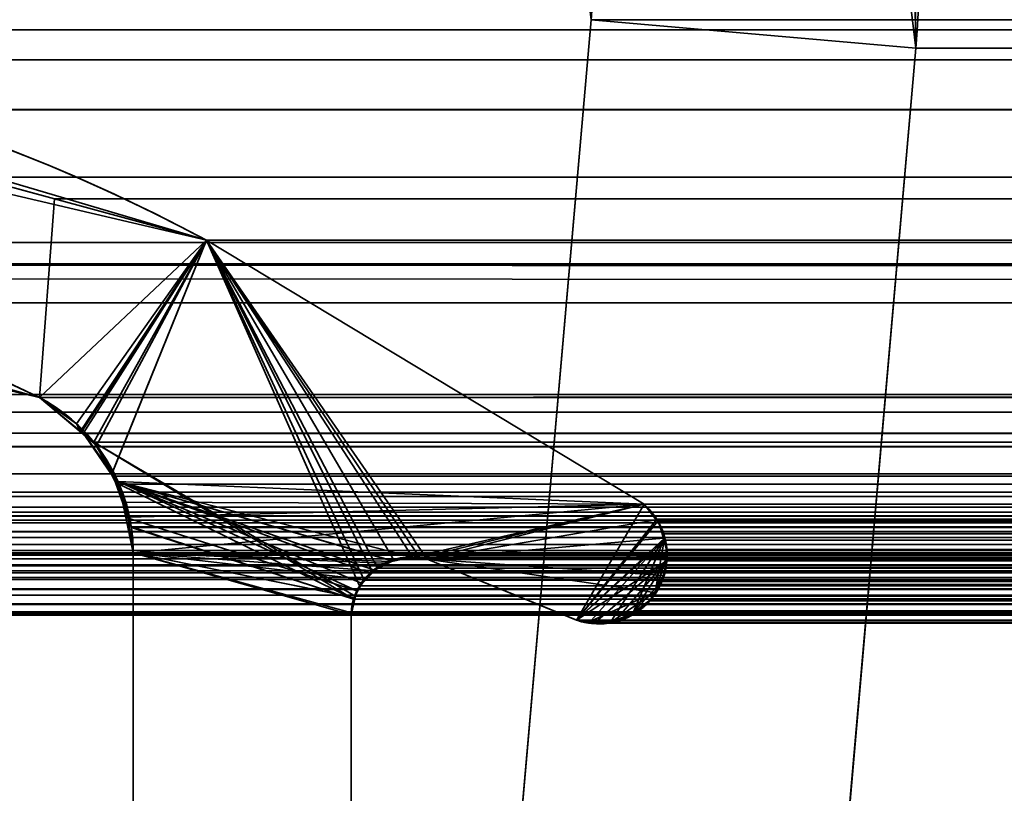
# Model space of a CAD drawing. Header units: millimetres. Extents: x -603 to 3703, y -115 to 193.
# Tile 270 of 656: x 1033.48 to 1038.01, y 10.72 to 14.28. Entities that reach past the tile are written whole.
import ezdxf

# ---------------------------------------------------------------- set-up
doc = ezdxf.new("R2010")
doc.units = ezdxf.units.MM
doc.layers.add('152', color=7, linetype='Continuous', true_color=0xffffff)

# ---------------------------------------------------------------- blocks, each defined once
blk = doc.blocks.new('UG_SURFACE_002')
at = {"layer": '152', "color": 252, "linetype": 'Continuous', "lineweight": 35}
for points in [[(2165, -18, 2212.25), (2165, 174.4, 2212.25), (835, 174.4, 2212.25), (835, -18, 2212.25)], [(985, -18, 2062.2499), (985, 174.4, 2062.2499), (2015.0001, 174.4, 2062.2499), (2015.0001, -18, 2062.2499)]]:
    blk.add_3dface(points, dxfattribs=at)
blk = doc.blocks.new('UG_SURFACE_096')
at = {"layer": '152', "color": 7, "linetype": 'Continuous', "lineweight": 35}
for points in [[(1031.6603, 14.0597, -7.75), (1031.657, 13.8955, 2013.593), (1034.337, 13.2666, 2010.9129)], [(1034.337, 13.2666, 2010.9129), (1034.337, 13.2666, -7.75), (1031.6603, 14.0597, -7.75)], [(1031.6603, 14.0597, -7.75), (1034.337, 13.2666, -7.75), (1033.5678, 12.5427, -7.75), (1032.0545, 12.9202, -7.75)], [(1032.0758, 12.9535, 2013.1743), (1033.5678, 12.5427, 2011.6823), (1034.337, 13.2666, 2010.9129), (1031.657, 13.8955, 2013.593)], [(1033.7393, 12.4215, -7.75), (1033.5678, 12.5427, -7.75), (1034.337, 13.2666, -7.75)], [(1034.337, 13.2666, 2010.9129), (1033.5678, 12.5427, 2011.6823), (1033.7597, 12.3814, 2011.4903)], [(1033.7604, 12.3921, -7.75), (1033.7393, 12.4215, -7.75), (1034.337, 13.2666, -7.75)], [(1033.7597, 12.3814, 2011.4903), (1033.8309, 12.3216, 2011.4191), (1034.337, 13.2666, 2010.9129)], [(1034.337, 13.2666, -7.75), (1033.9023, 12.1942, -7.75), (1033.7604, 12.3921, -7.75)], [(1034.337, 13.2666, 2010.9129), (1033.8309, 12.3216, 2011.4191), (1033.8992, 12.1889, 2011.3509)], [(1033.8992, 12.1889, 2011.3509), (1033.9653, 12.0607, 2011.2846), (1036.35, 12.0514, 2008.8999), (1034.337, 13.2666, 2010.9129)], [(1034.337, 13.2666, -7.75), (1036.35, 12.0514, -7.75), (1033.9299, 12.1557, -7.75), (1033.9023, 12.1942, -7.75)], [(1034.337, 13.2666, 2010.9129), (1036.35, 12.0514, 2008.8999), (1036.35, 12.0514, -7.75), (1034.337, 13.2666, -7.75)], [(1033.5678, 12.5427, 2011.6823), (1032.0758, 12.9535, 2013.1743), (1032.0545, 12.9202, -7.75)], [(1032.0545, 12.9202, -7.75), (1033.5678, 12.5427, -7.75), (1033.5678, 12.5427, 2011.6823)], [(1033.5678, 12.5427, -7.75), (1033.7393, 12.4215, -7.75), (1033.7597, 12.3814, 2011.4903)], [(1033.7597, 12.3814, 2011.4903), (1033.5678, 12.5427, 2011.6823), (1033.5678, 12.5427, -7.75)], [(1033.7393, 12.4215, -7.75), (1033.7604, 12.3921, -7.75), (1033.7597, 12.3814, 2011.4903)], [(1033.8309, 12.3216, 2011.4191), (1033.7597, 12.3814, 2011.4903), (1033.7604, 12.3921, -7.75)], [(1033.7604, 12.3921, -7.75), (1033.9023, 12.1942, -7.75), (1033.8992, 12.1889, 2011.3509)], [(1033.8992, 12.1889, 2011.3509), (1033.8309, 12.3216, 2011.4191), (1033.7604, 12.3921, -7.75)], [(1033.9653, 12.0607, 2011.2846), (1033.8992, 12.1889, 2011.3509), (1033.9023, 12.1942, -7.75)], [(1033.9023, 12.1942, -7.75), (1033.9299, 12.1557, -7.75), (1033.9756, 11.9915, 2011.2743)], [(1033.9756, 11.9915, 2011.2743), (1033.9653, 12.0607, 2011.2846), (1033.9023, 12.1942, -7.75)], [(1033.9653, 11.9898, -7.75), (1033.9299, 12.1557, -7.75), (1035.0285, 11.6524, -7.75)], [(1033.9299, 12.1557, -7.75), (1035.0879, 11.7338, -7.75), (1035.0528, 11.6857, -7.75)], [(1033.9299, 12.1557, -7.75), (1035.1832, 11.7922, -7.75), (1035.1096, 11.7471, -7.75)], [(1033.9299, 12.1557, -7.75), (1035.2839, 11.8082, -7.75), (1035.1878, 11.793, -7.75)], [(1035.1096, 11.7471, -7.75), (1035.0879, 11.7338, -7.75), (1033.9299, 12.1557, -7.75)], [(1035.3179, 11.8051, -7.75), (1035.2839, 11.8082, -7.75), (1033.9299, 12.1557, -7.75), (1036.35, 12.0514, -7.75)], [(1035.1878, 11.793, -7.75), (1035.1832, 11.7922, -7.75), (1033.9299, 12.1557, -7.75)], [(1035.0528, 11.6857, -7.75), (1035.0285, 11.6524, -7.75), (1033.9299, 12.1557, -7.75)], [(1033.9299, 12.1557, -7.75), (1033.9653, 11.9898, -7.75), (1033.9756, 11.9915, 2011.2743)], [(1036.35, 12.0514, 2008.8999), (1033.9653, 12.0607, 2011.2846), (1033.9756, 11.9915, 2011.2743)], [(1033.9756, 11.9915, 2011.2743), (1034, 11.8277, 2011.25), (1036.35, 12.0514, 2008.8999)], [(1035.1884, 11.7875, 2010.0615), (1035.2839, 11.8082, 2009.9661), (1036.35, 12.0514, 2008.8999), (1034, 11.8277, 2011.25)], [(1036.35, 12.0514, 2008.8999), (1035.2839, 11.8082, 2009.9661), (1035.3179, 11.8051, 2009.932)], [(1036.35, 12.0514, -7.75), (1035.3515, 11.798, -7.75), (1035.3179, 11.8051, -7.75)], [(1035.3179, 11.8051, 2009.932), (1035.3515, 11.798, 2009.8984), (1036.35, 12.0514, 2008.8999)], [(1035.3515, 11.798, -7.75), (1036.35, 12.0514, -7.75), (1036.4059, 11.9797, -7.75)], [(1036.4075, 11.9798, 2008.8425), (1036.35, 12.0514, 2008.8999), (1035.3515, 11.798, 2009.8984), (1036.0399, 11.5173, 2009.2101)], [(1036.35, 12.0514, -7.75), (1036.35, 12.0514, 2008.8999), (1036.4075, 11.9798, 2008.8425)], [(1036.4075, 11.9798, 2008.8425), (1036.4059, 11.9797, -7.75), (1036.35, 12.0514, -7.75)], [(1034, 11.8277, 2011.25), (1033.9756, 11.9915, 2011.2743), (1033.9653, 11.9898, -7.75)], [(1035.0285, 11.6524, -7.75), (1035.0208, 11.6205, -7.75), (1034, 11.8277, -7.75), (1033.9653, 11.9898, -7.75)], [(1033.9653, 11.9898, -7.75), (1034, 11.8277, -7.75), (1034, 11.8277, 2011.25)], [(1036.4059, 11.9797, -7.75), (1036.4217, 11.9593, -7.75), (1036.4392, 11.8953, -7.75), (1035.3515, 11.798, -7.75)], [(1036.0399, 11.5173, 2009.2101), (1036.4438, 11.8957, 2008.8062), (1036.4174, 11.9675, 2008.8327), (1036.4075, 11.9798, 2008.8425)], [(1036.4059, 11.9797, -7.75), (1036.4075, 11.9798, 2008.8425), (1036.4174, 11.9675, 2008.8327)], [(1036.4174, 11.9675, 2008.8327), (1036.4217, 11.9593, -7.75), (1036.4059, 11.9797, -7.75)], [(1036.4174, 11.9675, 2008.8327), (1036.4392, 11.8953, -7.75), (1036.4217, 11.9593, -7.75)], [(1036.4174, 11.9675, 2008.8327), (1036.4438, 11.8957, 2008.8062), (1036.4392, 11.8953, -7.75)], [(1035.3515, 11.798, -7.75), (1036.4392, 11.8953, -7.75), (1036.4556, 11.835, -7.75), (1036.4528, 11.8107, -7.75)], [(1036.4438, 11.8957, 2008.8062), (1036.0399, 11.5173, 2009.2101), (1036.0966, 11.5037, 2009.1534)], [(1036.0966, 11.5037, 2009.1534), (1036.0969, 11.5036, 2009.1531), (1036.202, 11.5184, 2009.048), (1036.4438, 11.8957, 2008.8062)], [(1036.202, 11.5184, 2009.048), (1036.2704, 11.528, 2008.9796), (1036.2986, 11.5489, 2008.9514), (1036.4438, 11.8957, 2008.8062)], [(1036.4438, 11.8957, 2008.8062), (1036.2986, 11.5489, 2008.9514), (1036.3773, 11.6068, 2008.8727), (1036.4008, 11.6452, 2008.8491)], [(1036.454, 11.81, 2008.796), (1036.4498, 11.8796, 2008.8003), (1036.4438, 11.8957, 2008.8062), (1036.4008, 11.6452, 2008.8491)], [(1036.4556, 11.835, -7.75), (1036.4392, 11.8953, -7.75), (1036.4438, 11.8957, 2008.8062)], [(1036.4556, 11.835, -7.75), (1036.4438, 11.8957, 2008.8062), (1036.4498, 11.8796, 2008.8003)], [(1036.4498, 11.8796, 2008.8003), (1036.4528, 11.8107, -7.75), (1036.4556, 11.835, -7.75)], [(1036.4498, 11.8796, 2008.8003), (1036.454, 11.81, 2008.796), (1036.4528, 11.8107, -7.75)], [(1034, 5.7035, -7.75), (1034, 11.8277, -7.75), (1035.0021, 11.5427, -7.75), (1035.0021, 7.7467, -7.75)], [(1035.0208, 11.6205, -7.75), (1035.0021, 11.5427, -7.75), (1034, 11.8277, -7.75)], [(1034, 11.8277, 2011.25), (1035.0021, 11.5427, 2010.2479), (1035.0161, 11.6216, 2010.2339)], [(1035.0021, 7.7467, 2010.2479), (1035.0021, 11.5427, 2010.2479), (1034, 11.8277, 2011.25), (1034, 5.7035, 2011.25)], [(1035.0161, 11.6216, 2010.2339), (1035.0162, 11.6222, 2010.2339), (1034, 11.8277, 2011.25)], [(1034, 11.8277, 2011.25), (1035.1547, 11.7801, 2010.0954), (1035.1884, 11.7875, 2010.0615)], [(1034, 11.8277, 2011.25), (1035.0614, 11.705, 2010.1886), (1035.1101, 11.7442, 2010.1399)], [(1035.1101, 11.7442, 2010.1399), (1035.1547, 11.7801, 2010.0954), (1034, 11.8277, 2011.25)], [(1034, 11.8277, 2011.25), (1035.0162, 11.6222, 2010.2339), (1035.0511, 11.6862, 2010.1988), (1035.0614, 11.705, 2010.1886)], [(1034, 11.8277, -7.75), (1034, 5.7035, -7.75), (1034, 5.7035, 2011.25), (1034, 11.8277, 2011.25)], [(1035.1096, 11.7471, -7.75), (1035.1832, 11.7922, -7.75), (1035.1884, 11.7875, 2010.0615)], [(1035.1884, 11.7875, 2010.0615), (1035.1547, 11.7801, 2010.0954), (1035.1096, 11.7471, -7.75)], [(1035.1547, 11.7801, 2010.0954), (1035.1101, 11.7442, 2010.1399), (1035.1096, 11.7471, -7.75)], [(1035.1832, 11.7922, -7.75), (1035.1878, 11.793, -7.75), (1035.1884, 11.7875, 2010.0615)], [(1035.1878, 11.793, -7.75), (1035.2839, 11.8082, -7.75), (1035.2839, 11.8082, 2009.9661)], [(1035.2839, 11.8082, 2009.9661), (1035.1884, 11.7875, 2010.0615), (1035.1878, 11.793, -7.75)], [(1035.2839, 11.8082, -7.75), (1035.3179, 11.8051, -7.75), (1035.3515, 11.798, 2009.8984)], [(1035.3515, 11.798, 2009.8984), (1035.3179, 11.8051, 2009.932), (1035.2839, 11.8082, -7.75)], [(1035.3179, 11.8051, 2009.932), (1035.2839, 11.8082, 2009.9661), (1035.2839, 11.8082, -7.75)], [(1035.3179, 11.8051, -7.75), (1035.3515, 11.798, -7.75), (1035.3515, 11.798, 2009.8984)], [(1035.3515, 11.798, -7.75), (1036.4528, 11.8107, -7.75), (1036.4419, 11.723, -7.75)], [(1036.0399, 11.5173, 2009.2101), (1035.3515, 11.798, 2009.8984), (1035.3515, 11.798, -7.75), (1036.0399, 11.5173, -7.75)], [(1036.4419, 11.723, -7.75), (1036.4417, 11.7207, -7.75), (1036.3985, 11.6444, -7.75), (1035.3515, 11.798, -7.75)], [(1036.0974, 11.5103, -7.75), (1036.0399, 11.5173, -7.75), (1035.3515, 11.798, -7.75), (1036.3985, 11.6444, -7.75)], [(1036.44, 11.724, 2008.81), (1036.4553, 11.7899, 2008.7948), (1036.454, 11.81, 2008.796), (1036.4008, 11.6452, 2008.8491)], [(1036.4553, 11.7899, 2008.7948), (1036.44, 11.724, 2008.81), (1036.4419, 11.723, -7.75)], [(1036.4553, 11.7899, 2008.7948), (1036.4419, 11.723, -7.75), (1036.4528, 11.8107, -7.75)], [(1036.4528, 11.8107, -7.75), (1036.454, 11.81, 2008.796), (1036.4553, 11.7899, 2008.7948)], [(1035.0528, 11.6857, -7.75), (1035.0879, 11.7338, -7.75), (1035.1101, 11.7442, 2010.1399)], [(1035.1101, 11.7442, 2010.1399), (1035.0614, 11.705, 2010.1886), (1035.0528, 11.6857, -7.75)], [(1035.0879, 11.7338, -7.75), (1035.1096, 11.7471, -7.75), (1035.1101, 11.7442, 2010.1399)], [(1035.0614, 11.705, 2010.1886), (1035.0511, 11.6862, 2010.1988), (1035.0528, 11.6857, -7.75)], [(1036.3985, 11.6444, -7.75), (1036.4417, 11.7207, -7.75), (1036.44, 11.724, 2008.81)], [(1036.44, 11.724, 2008.81), (1036.4344, 11.7002, 2008.8155), (1036.3985, 11.6444, -7.75)], [(1036.4344, 11.7002, 2008.8155), (1036.4008, 11.6452, 2008.8491), (1036.3985, 11.6444, -7.75)], [(1036.4008, 11.6452, 2008.8491), (1036.4344, 11.7002, 2008.8155), (1036.44, 11.724, 2008.81)], [(1036.4417, 11.7207, -7.75), (1036.4419, 11.723, -7.75), (1036.44, 11.724, 2008.81)], [(1035.0511, 11.6862, 2010.1988), (1035.0162, 11.6222, 2010.2339), (1035.0285, 11.6524, -7.75)], [(1035.0208, 11.6205, -7.75), (1035.0285, 11.6524, -7.75), (1035.0162, 11.6222, 2010.2339)], [(1035.0285, 11.6524, -7.75), (1035.0528, 11.6857, -7.75), (1035.0511, 11.6862, 2010.1988)], [(1036.2012, 11.5113, -7.75), (1036.1689, 11.5016, -7.75), (1036.0974, 11.5103, -7.75), (1036.3985, 11.6444, -7.75)], [(1036.2012, 11.5113, -7.75), (1036.3985, 11.6444, -7.75), (1036.3773, 11.6068, -7.75), (1036.2996, 11.5449, -7.75)], [(1036.3773, 11.6068, -7.75), (1036.3985, 11.6444, -7.75), (1036.4008, 11.6452, 2008.8491)], [(1036.4008, 11.6452, 2008.8491), (1036.3773, 11.6068, 2008.8727), (1036.3773, 11.6068, -7.75)], [(1035.0021, 11.5427, -7.75), (1035.0208, 11.6205, -7.75), (1035.0161, 11.6216, 2010.2339)], [(1035.0161, 11.6216, 2010.2339), (1035.0021, 11.5427, 2010.2479), (1035.0021, 11.5427, -7.75)], [(1035.0162, 11.6222, 2010.2339), (1035.0161, 11.6216, 2010.2339), (1035.0208, 11.6205, -7.75)], [(1036.3773, 11.6068, 2008.8727), (1036.2986, 11.5489, 2008.9514), (1036.2996, 11.5449, -7.75)], [(1036.2996, 11.5449, -7.75), (1036.3773, 11.6068, -7.75), (1036.3773, 11.6068, 2008.8727)], [(1035.0021, 11.5427, 2010.2479), (1035.0021, 7.7467, 2010.2479), (1035.0021, 7.7467, -7.75), (1035.0021, 11.5427, -7.75)], [(1036.0399, 11.5173, -7.75), (1036.0974, 11.5103, -7.75), (1036.0966, 11.5037, 2009.1534)], [(1036.0966, 11.5037, 2009.1534), (1036.0399, 11.5173, 2009.2101), (1036.0399, 11.5173, -7.75)], [(1036.0969, 11.5036, 2009.1531), (1036.0966, 11.5037, 2009.1534), (1036.0974, 11.5103, -7.75)], [(1036.202, 11.5184, 2009.048), (1036.0969, 11.5036, 2009.1531), (1036.0974, 11.5103, -7.75)], [(1036.0974, 11.5103, -7.75), (1036.1689, 11.5016, -7.75), (1036.202, 11.5184, 2009.048)], [(1036.1689, 11.5016, -7.75), (1036.2012, 11.5113, -7.75), (1036.202, 11.5184, 2009.048)], [(1036.2012, 11.5113, -7.75), (1036.2915, 11.5385, -7.75), (1036.2986, 11.5489, 2008.9514)], [(1036.2986, 11.5489, 2008.9514), (1036.2704, 11.528, 2008.9796), (1036.2012, 11.5113, -7.75)], [(1036.2996, 11.5449, -7.75), (1036.2915, 11.5385, -7.75), (1036.2012, 11.5113, -7.75)], [(1036.2704, 11.528, 2008.9796), (1036.202, 11.5184, 2009.048), (1036.2012, 11.5113, -7.75)], [(1036.2915, 11.5385, -7.75), (1036.2996, 11.5449, -7.75), (1036.2986, 11.5489, 2008.9514)]]:
    blk.add_3dface(points, dxfattribs=at)
blk = doc.blocks.new('UG_SURFACE_097')
at = {"layer": '152', "color": 7, "linetype": 'Continuous', "lineweight": 35}
for points in [[(1028.805, 13.867, 2016.4449), (1971.195, 13.867, 2016.4449), (1969.2187, 14.2362, 2014.4687)], [(1030.7813, 14.2362, 2014.4687), (1028.805, 13.867, 2016.4449), (1969.2187, 14.2362, 2014.4687)], [(1969.2187, 14.2362, 2014.4687), (1968.7123, 14.0981, 2013.9623), (1031.2877, 14.0981, 2013.9623), (1030.7813, 14.2362, 2014.4687)], [(1031.2877, 14.0981, 2013.9623), (1033.6369, 13.4575, 2011.6131), (1033.5678, 12.5427, 2011.6823), (1031.6956, 12.978, 2013.5543)], [(1031.2877, 14.0981, 2013.9623), (1968.7123, 14.0981, 2013.9623), (1966.3631, 13.4575, 2011.6131), (1033.6369, 13.4575, 2011.6131)], [(1972.85, 13.5578, 2018.1), (1971.195, 13.867, 2016.4449), (1028.805, 13.867, 2016.4449), (1027.15, 13.5578, 2018.1)], [(1026.348, 13.1555, 2018.9021), (1973.652, 13.1555, 2018.9021), (1972.85, 13.5578, 2018.1)], [(1027.15, 13.5578, 2018.1), (1026.348, 13.1555, 2018.9021), (1972.85, 13.5578, 2018.1)], [(1033.7692, 12.3774, 2011.4808), (1033.5678, 12.5427, 2011.6823), (1033.6369, 13.4575, 2011.6131), (1034.337, 13.2666, 2010.9129)], [(1033.6369, 13.4575, 2011.6131), (1966.3631, 13.4575, 2011.6131), (1965.663, 13.2666, 2010.9129), (1034.337, 13.2666, 2010.9129)], [(1969.5216, 13.2561, 2014.7717), (1029.5511, 13.1549, 2015.6989), (1030.4995, 13.2561, 2014.7505)], [(1969.5216, 13.2561, 2014.7717), (1970.4359, 13.048, 2015.6858), (1029.5511, 13.1549, 2015.6989)], [(1030.4995, 13.2561, 2014.7505), (1968.2879, 13.1186, 2013.5379), (1969.5216, 13.2561, 2014.7717)], [(1030.4995, 13.2561, 2014.7505), (1031.6956, 12.978, 2013.5543), (1968.2879, 13.1186, 2013.5379)], [(1034.337, 13.2666, 2010.9129), (1033.8188, 12.3367, 2011.4312), (1033.7692, 12.3774, 2011.4808)], [(1033.8188, 12.3367, 2011.4312), (1034.337, 13.2666, 2010.9129), (1035.0415, 11.6764, 2010.2086), (1035.0202, 11.6289, 2010.2298)], [(1036.0399, 11.5173, 2009.2101), (1035.3515, 11.798, 2009.8984), (1034.337, 13.2666, 2010.9129), (1036.35, 12.0514, 2008.8999)], [(1034.337, 13.2666, 2010.9129), (1035.3515, 11.798, 2009.8984), (1035.3184, 11.805, 2009.9316)], [(1034.337, 13.2666, 2010.9129), (1035.2839, 11.8082, 2009.9661), (1035.1974, 11.7967, 2010.0527)], [(1034.337, 13.2666, 2010.9129), (1035.0993, 11.7439, 2010.1507), (1035.0629, 11.7014, 2010.1871)], [(1034.337, 13.2666, 2010.9129), (1035.1965, 11.7966, 2010.0534), (1035.1241, 11.7573, 2010.1259)], [(1035.3184, 11.805, 2009.9316), (1035.2839, 11.8082, 2009.9661), (1034.337, 13.2666, 2010.9129)], [(1035.0629, 11.7014, 2010.1871), (1035.0415, 11.6764, 2010.2086), (1034.337, 13.2666, 2010.9129)], [(1035.1974, 11.7967, 2010.0527), (1035.1965, 11.7966, 2010.0534), (1034.337, 13.2666, 2010.9129)], [(1035.1241, 11.7573, 2010.1259), (1035.0993, 11.7439, 2010.1507), (1034.337, 13.2666, 2010.9129)], [(1965.663, 13.2666, 2010.9129), (1963.65, 12.0514, 2008.8999), (1036.35, 12.0514, 2008.8999), (1034.337, 13.2666, 2010.9129)], [(1975.4446, 12.0875, 2020.6945), (1973.652, 13.1555, 2018.9021), (1026.348, 13.1555, 2018.9021), (1024.5554, 12.0875, 2020.6945)], [(1972.595, 12.5565, 2017.8449), (1028.9526, 13.0911, 2016.2973), (1029.5511, 13.1549, 2015.6989)], [(1029.5511, 13.1549, 2015.6989), (1970.4359, 13.048, 2015.6858), (1972.595, 12.5565, 2017.8449)], [(1967.9768, 13.084, 2013.2267), (1968.2879, 13.1186, 2013.5379), (1031.6956, 12.978, 2013.5543)], [(1972.595, 12.5565, 2017.8449), (1027.405, 12.5565, 2017.8449), (1028.9526, 13.0911, 2016.2973)], [(1967.9768, 13.084, 2013.2267), (1031.6956, 12.978, 2013.5543), (1033.5678, 12.5427, 2011.6823)], [(1033.5678, 12.5427, 2011.6823), (1966.4322, 12.5427, 2011.6823), (1967.9768, 13.084, 2013.2267)], [(1027.2902, 12.4749, 2017.9598), (1027.405, 12.5565, 2017.8449), (1972.595, 12.5565, 2017.8449)], [(1972.595, 12.5565, 2017.8449), (1972.7128, 12.484, 2017.9627), (1027.2902, 12.4749, 2017.9598)], [(1033.7692, 12.3774, 2011.4808), (1966.2308, 12.3774, 2011.4808), (1966.4322, 12.5427, 2011.6823), (1033.5678, 12.5427, 2011.6823)], [(1027.1529, 12.3772, 2018.0972), (1027.2902, 12.4749, 2017.9598), (1972.7128, 12.484, 2017.9627)], [(1972.7128, 12.484, 2017.9627), (1972.7702, 12.4486, 2018.0202), (1027.1529, 12.3772, 2018.0972)], [(1972.7702, 12.4486, 2018.0202), (1027.1101, 12.316, 2018.1398), (1027.1529, 12.3772, 2018.0972)], [(1972.7702, 12.4486, 2018.0202), (1972.8895, 12.3135, 2018.1396), (1027.1101, 12.316, 2018.1398)], [(1966.1812, 12.3367, 2011.4312), (1033.7692, 12.3774, 2011.4808), (1033.8188, 12.3367, 2011.4312)], [(1966.1812, 12.3367, 2011.4312), (1966.2308, 12.3774, 2011.4808), (1033.7692, 12.3774, 2011.4808)], [(1033.8188, 12.3367, 2011.4312), (1966.0872, 12.1809, 2011.3373), (1966.1812, 12.3367, 2011.4312)], [(1033.8188, 12.3367, 2011.4312), (1033.9128, 12.1809, 2011.3373), (1966.0872, 12.1809, 2011.3373)], [(1035.0202, 11.6289, 2010.2298), (1035.0138, 11.6145, 2010.2363), (1033.8188, 12.3367, 2011.4312)], [(1033.935, 12.1441, 2011.3151), (1033.9128, 12.1809, 2011.3373), (1033.8188, 12.3367, 2011.4312), (1035.0138, 11.6145, 2010.2363)], [(1027.022, 12.19, 2018.2281), (1027.1101, 12.316, 2018.1398), (1972.8895, 12.3135, 2018.1396)], [(1972.8895, 12.3135, 2018.1396), (1972.942, 12.2541, 2018.1921), (1027.022, 12.19, 2018.2281)], [(1972.942, 12.2541, 2018.1921), (1026.9928, 12.1065, 2018.2571), (1027.022, 12.19, 2018.2281)], [(1972.942, 12.2541, 2018.1921), (1973.0098, 12.1077, 2018.2598), (1026.9928, 12.1065, 2018.2571)], [(1966.0091, 11.9475, 2011.2591), (1033.9128, 12.1809, 2011.3373), (1033.935, 12.1441, 2011.3151)], [(1966.0091, 11.9475, 2011.2591), (1966.065, 12.1441, 2011.3151), (1033.9128, 12.1809, 2011.3373)], [(1966.065, 12.1441, 2011.3151), (1966.0872, 12.1809, 2011.3373), (1033.9128, 12.1809, 2011.3373)], [(1966.0089, 11.9448, 2011.2588), (1033.935, 12.1441, 2011.3151), (1033.9909, 11.9475, 2011.2591)], [(1033.935, 12.1441, 2011.3151), (1966.0089, 11.9448, 2011.2588), (1966.0091, 11.9475, 2011.2591)], [(1033.9909, 11.9475, 2011.2591), (1033.935, 12.1441, 2011.3151), (1035.0138, 11.6145, 2010.2363)], [(1026.9547, 11.9977, 2018.2953), (1026.9928, 12.1065, 2018.2571), (1973.0098, 12.1077, 2018.2598)], [(1973.0098, 12.1077, 2018.2598), (1973.025, 12.0751, 2018.275), (1026.9547, 11.9977, 2018.2953)], [(1024.5554, 12.0875, 2020.6945), (1024.5012, 12.0383, 2020.7489), (1975.498, 12.0365, 2020.7479)], [(1975.498, 12.0365, 2020.7479), (1975.4446, 12.0875, 2020.6945), (1024.5554, 12.0875, 2020.6945)], [(1973.025, 12.0751, 2018.275), (1973.0616, 11.8663, 2018.3115), (1026.9547, 11.9977, 2018.2953)], [(1036.35, 12.0514, 2008.8999), (1036.4089, 11.9819, 2008.841), (1036.0399, 11.5173, 2009.2101)], [(1036.4089, 11.9819, 2008.841), (1036.35, 12.0514, 2008.8999), (1963.65, 12.0514, 2008.8999)], [(1036.4089, 11.9819, 2008.841), (1963.65, 12.0514, 2008.8999), (1963.5876, 11.9763, 2008.8377)], [(1975.5521, 11.9652, 2020.802), (1024.4761, 12.0155, 2020.7739), (1024.4516, 11.9779, 2020.7984)], [(1024.5012, 12.0383, 2020.7489), (1024.4761, 12.0155, 2020.7739), (1975.5329, 12.0032, 2020.7829)], [(1024.4761, 12.0155, 2020.7739), (1975.5521, 11.9652, 2020.802), (1975.5329, 12.0032, 2020.7829)], [(1975.5329, 12.0032, 2020.7829), (1975.498, 12.0365, 2020.7479), (1024.5012, 12.0383, 2020.7489)], [(1975.5521, 11.9652, 2020.802), (1024.4472, 11.9664, 2020.8027), (1024.4319, 11.9258, 2020.818)], [(1024.4319, 11.9258, 2020.818), (1975.569, 11.9316, 2020.8189), (1975.5521, 11.9652, 2020.802)], [(1024.4516, 11.9779, 2020.7984), (1024.4472, 11.9664, 2020.8027), (1975.5521, 11.9652, 2020.802)], [(1973.0616, 11.8663, 2018.3115), (1026.9384, 11.8663, 2018.3115), (1026.9547, 11.9977, 2018.2953)], [(1036.4089, 11.9819, 2008.841), (1036.4127, 11.9737, 2008.8372), (1036.0399, 11.5173, 2009.2101)], [(1036.0399, 11.5173, 2009.2101), (1036.4127, 11.9737, 2008.8372), (1036.4401, 11.9155, 2008.8098), (1036.4461, 11.8863, 2008.8038)], [(1963.5876, 11.9763, 2008.8377), (1036.4127, 11.9737, 2008.8372), (1036.4089, 11.9819, 2008.841)], [(1963.5876, 11.9763, 2008.8377), (1963.5868, 11.9742, 2008.8367), (1036.4127, 11.9737, 2008.8372)], [(1036.4401, 11.9155, 2008.8098), (1036.4127, 11.9737, 2008.8372), (1963.5868, 11.9742, 2008.8367)], [(1036.4401, 11.9155, 2008.8098), (1963.5868, 11.9742, 2008.8367), (1963.5551, 11.8998, 2008.805)], [(1024.4319, 11.9258, 2020.818), (1024.4216, 11.8984, 2020.8285), (1975.5852, 11.846, 2020.8352)], [(1024.4319, 11.9258, 2020.818), (1975.5698, 11.9274, 2020.8199), (1975.569, 11.9316, 2020.8189)], [(1975.5852, 11.846, 2020.8352), (1975.5698, 11.9274, 2020.8199), (1024.4319, 11.9258, 2020.818)], [(1033.9909, 11.9475, 2011.2591), (1033.9911, 11.9448, 2011.2588), (1966.0089, 11.9448, 2011.2588)], [(1033.9911, 11.9448, 2011.2588), (1033.9909, 11.9475, 2011.2591), (1035.0138, 11.6145, 2010.2363)], [(1034, 11.8277, 2011.25), (1966, 11.8277, 2011.25), (1966.0089, 11.9448, 2011.2588), (1033.9911, 11.9448, 2011.2588)], [(1035.0138, 11.6145, 2010.2363), (1035.0035, 11.5516, 2010.2465), (1034, 11.8277, 2011.25), (1033.9911, 11.9448, 2011.2588)], [(1963.5551, 11.8998, 2008.805), (1036.4461, 11.8863, 2008.8038), (1036.4401, 11.9155, 2008.8098)], [(1024.4216, 11.8984, 2020.8285), (1024.4156, 11.8382, 2020.8344), (1975.5852, 11.846, 2020.8352)], [(1036.4461, 11.8863, 2008.8038), (1036.4552, 11.8424, 2008.7948), (1036.4527, 11.791, 2008.7974), (1036.0399, 11.5173, 2009.2101)], [(1963.5551, 11.8998, 2008.805), (1963.5534, 11.8868, 2008.8034), (1036.4461, 11.8863, 2008.8038)], [(1036.4552, 11.8424, 2008.7948), (1036.4461, 11.8863, 2008.8038), (1963.5534, 11.8868, 2008.8034)], [(1036.4552, 11.8424, 2008.7948), (1963.5534, 11.8868, 2008.8034), (1963.5438, 11.8115, 2008.7938)], [(1975.5844, 11.8085, 2020.8344), (1024.4156, 11.8382, 2020.8344), (1024.4145, 11.8282, 2020.8354)], [(1024.4145, 11.8282, 2020.8354), (1024.428, 11.7445, 2020.822), (1975.572, 11.7445, 2020.822)], [(1975.572, 11.7445, 2020.822), (1975.5844, 11.8085, 2020.8344), (1024.4145, 11.8282, 2020.8354)], [(1024.4156, 11.8382, 2020.8344), (1975.5851, 11.8384, 2020.8352), (1975.5852, 11.846, 2020.8352)], [(1975.5844, 11.8085, 2020.8344), (1975.5851, 11.8384, 2020.8352), (1024.4156, 11.8382, 2020.8344)], [(1974.3232, 11.8261, 2019.5732), (1025.6144, 11.8176, 2019.6357), (1025.6871, 11.8201, 2019.563)], [(1974.3232, 11.8261, 2019.5732), (1974.3855, 11.8187, 2019.6354), (1025.6144, 11.8176, 2019.6357)], [(1025.6871, 11.8201, 2019.563), (1974.3134, 11.823, 2019.5634), (1974.3232, 11.8261, 2019.5732)], [(1026.9384, 6.7187, 2018.3115), (1026.9384, 11.8663, 2018.3115), (1973.0616, 11.8663, 2018.3115), (1973.0616, 6.7187, 2018.3115)], [(1034, 11.8277, 2011.25), (1034, 5.7035, 2011.25), (1966, 5.7035, 2011.25), (1966, 11.8277, 2011.25)], [(1035.0035, 11.5516, 2010.2465), (1035.0021, 11.5427, 2010.2479), (1034, 11.8277, 2011.25)], [(1035.0021, 11.5427, 2010.2479), (1035.0021, 7.7467, 2010.2479), (1034, 5.7035, 2011.25), (1034, 11.8277, 2011.25)], [(1963.5438, 11.8115, 2008.7938), (1036.4527, 11.791, 2008.7974), (1036.4552, 11.8424, 2008.7948)], [(1974.3996, 11.8171, 2019.6495), (1975.1971, 11.5484, 2020.447), (1024.8029, 11.5484, 2020.447), (1025.6004, 11.8171, 2019.6495)], [(1974.3996, 11.8171, 2019.6495), (1025.6004, 11.8171, 2019.6495), (1025.6144, 11.8176, 2019.6357)], [(1025.6144, 11.8176, 2019.6357), (1974.3855, 11.8187, 2019.6354), (1974.3996, 11.8171, 2019.6495)], [(1974.3134, 11.823, 2019.5634), (1025.6871, 11.8201, 2019.563), (1025.7167, 11.8212, 2019.5334)], [(1025.7167, 11.8212, 2019.5334), (1974.2395, 11.7993, 2019.4895), (1974.3134, 11.823, 2019.5634)], [(1025.7167, 11.8212, 2019.5334), (1025.7601, 11.8001, 2019.49), (1974.2395, 11.7993, 2019.4895)], [(1974.1986, 11.7862, 2019.4485), (1025.7601, 11.8001, 2019.49), (1025.8185, 11.7716, 2019.4316)], [(1974.1986, 11.7862, 2019.4485), (1974.2395, 11.7993, 2019.4895), (1025.7601, 11.8001, 2019.49)], [(1025.8185, 11.7716, 2019.4316), (1974.1828, 11.7701, 2019.4328), (1974.1986, 11.7862, 2019.4485)], [(1964.8759, 11.7573, 2010.1259), (1035.1241, 11.7573, 2010.1259), (1035.1965, 11.7966, 2010.0534)], [(1035.1965, 11.7966, 2010.0534), (1035.1974, 11.7967, 2010.0527), (1964.8026, 11.7962, 2010.0527), (1964.8067, 11.7956, 2010.0567)], [(1964.8067, 11.7956, 2010.0567), (1964.8759, 11.7573, 2010.1259), (1035.1965, 11.7966, 2010.0534)], [(1964.8026, 11.7962, 2010.0527), (1035.1974, 11.7967, 2010.0527), (1035.2839, 11.8082, 2009.9661)], [(1035.2839, 11.8082, 2009.9661), (1964.7161, 11.8082, 2009.9661), (1964.8026, 11.7962, 2010.0527)], [(1964.6646, 11.8019, 2009.9146), (1035.2839, 11.8082, 2009.9661), (1035.3184, 11.805, 2009.9316)], [(1964.6646, 11.8019, 2009.9146), (1964.7161, 11.8082, 2009.9661), (1035.2839, 11.8082, 2009.9661)], [(1035.3184, 11.805, 2009.9316), (1964.6485, 11.798, 2009.8984), (1964.6646, 11.8019, 2009.9146)], [(1035.3184, 11.805, 2009.9316), (1035.3515, 11.798, 2009.8984), (1964.6485, 11.798, 2009.8984)], [(1963.9601, 11.5173, 2009.2101), (1964.6485, 11.798, 2009.8984), (1035.3515, 11.798, 2009.8984), (1036.0399, 11.5173, 2009.2101)], [(1036.1261, 11.5091, 2009.1238), (1036.0399, 11.5173, 2009.2101), (1036.4527, 11.791, 2008.7974)], [(1036.4527, 11.791, 2008.7974), (1036.2209, 11.5179, 2009.0292), (1036.1853, 11.5034, 2009.0647), (1036.1261, 11.5091, 2009.1238)], [(1036.299, 11.5493, 2008.9509), (1036.2209, 11.5179, 2009.0292), (1036.4527, 11.791, 2008.7974)], [(1036.299, 11.5493, 2008.9509), (1036.4527, 11.791, 2008.7974), (1036.451, 11.758, 2008.7991), (1036.431, 11.6956, 2008.8191)], [(1036.451, 11.758, 2008.7991), (1963.5465, 11.7913, 2008.7965), (1963.5541, 11.7351, 2008.8041)], [(1036.451, 11.758, 2008.7991), (1036.4527, 11.791, 2008.7974), (1963.5465, 11.7913, 2008.7965)], [(1963.5438, 11.8115, 2008.7938), (1963.5465, 11.7913, 2008.7965), (1036.4527, 11.791, 2008.7974)], [(1024.4323, 11.736, 2020.8178), (1975.5677, 11.736, 2020.8178), (1975.572, 11.7445, 2020.822), (1024.428, 11.7445, 2020.822)], [(1975.5313, 11.662, 2020.7813), (1024.4323, 11.736, 2020.8178), (1024.4687, 11.662, 2020.7813)], [(1975.5313, 11.662, 2020.7813), (1975.5677, 11.736, 2020.8178), (1024.4323, 11.736, 2020.8178)], [(1974.1828, 11.7701, 2019.4328), (1025.8185, 11.7716, 2019.4316), (1025.8265, 11.7677, 2019.4235)], [(1025.8265, 11.7677, 2019.4235), (1974.1271, 11.7128, 2019.377), (1974.1828, 11.7701, 2019.4328)], [(1025.8265, 11.7677, 2019.4235), (1025.8732, 11.7134, 2019.3768), (1974.1271, 11.7128, 2019.377)], [(1964.9017, 11.7431, 2010.1516), (1035.0629, 11.7014, 2010.1871), (1035.0993, 11.7439, 2010.1507)], [(1964.9017, 11.7431, 2010.1516), (1964.9371, 11.7015, 2010.1871), (1035.0629, 11.7014, 2010.1871)], [(1964.9017, 11.7431, 2010.1516), (1035.0993, 11.7439, 2010.1507), (1035.1241, 11.7573, 2010.1259)], [(1035.1241, 11.7573, 2010.1259), (1964.8759, 11.7573, 2010.1259), (1964.9017, 11.7431, 2010.1516)], [(1963.5541, 11.7351, 2008.8041), (1036.431, 11.6956, 2008.8191), (1036.451, 11.758, 2008.7991)], [(1963.5541, 11.7351, 2008.8041), (1963.5694, 11.6961, 2008.8193), (1036.431, 11.6956, 2008.8191)], [(1974.1204, 11.7061, 2019.3703), (1025.8732, 11.7134, 2019.3768), (1025.88, 11.7055, 2019.3701)], [(1974.1204, 11.7061, 2019.3703), (1974.1271, 11.7128, 2019.377), (1025.8732, 11.7134, 2019.3768)], [(1025.88, 11.7055, 2019.3701), (1974.0888, 11.6334, 2019.3388), (1974.1204, 11.7061, 2019.3703)], [(1025.88, 11.7055, 2019.3701), (1025.9112, 11.6334, 2019.3388), (1974.0888, 11.6334, 2019.3388)], [(1964.9585, 11.6764, 2010.2086), (1035.0415, 11.6764, 2010.2086), (1035.0629, 11.7014, 2010.1871)], [(1035.0629, 11.7014, 2010.1871), (1964.9371, 11.7015, 2010.1871), (1964.9585, 11.6764, 2010.2086)], [(1036.299, 11.5493, 2008.9509), (1036.431, 11.6956, 2008.8191), (1036.4263, 11.6814, 2008.8236), (1036.3837, 11.6165, 2008.8663)], [(1036.4263, 11.6814, 2008.8236), (1963.5694, 11.6961, 2008.8193), (1963.5806, 11.6675, 2008.8305)], [(1036.4263, 11.6814, 2008.8236), (1036.431, 11.6956, 2008.8191), (1963.5694, 11.6961, 2008.8193)], [(1024.4687, 11.662, 2020.7813), (1024.4725, 11.6582, 2020.7775), (1975.5275, 11.6582, 2020.7775), (1975.5313, 11.662, 2020.7813)], [(1975.5275, 11.6582, 2020.7775), (1024.4725, 11.6582, 2020.7775), (1024.539, 11.5917, 2020.7109)], [(1024.539, 11.5917, 2020.7109), (1975.461, 11.5914, 2020.7109), (1975.5275, 11.6582, 2020.7775)], [(1964.9585, 11.6764, 2010.2086), (1035.0202, 11.6289, 2010.2298), (1035.0415, 11.6764, 2010.2086)], [(1964.9585, 11.6764, 2010.2086), (1964.9798, 11.6289, 2010.2298), (1035.0202, 11.6289, 2010.2298)], [(1963.5806, 11.6675, 2008.8305), (1036.3837, 11.6165, 2008.8663), (1036.4263, 11.6814, 2008.8236)], [(1963.5806, 11.6675, 2008.8305), (1963.6161, 11.6163, 2008.8661), (1036.3837, 11.6165, 2008.8663)], [(1974.0888, 7.3541, 2019.3388), (1974.0888, 11.6334, 2019.3388), (1025.9112, 11.6334, 2019.3388), (1025.9112, 7.3541, 2019.3388)], [(1964.9862, 11.6145, 2010.2363), (1035.0035, 11.5516, 2010.2465), (1035.0138, 11.6145, 2010.2363)], [(1964.9862, 11.6145, 2010.2363), (1964.9965, 11.5516, 2010.2465), (1035.0035, 11.5516, 2010.2465)], [(1035.0138, 11.6145, 2010.2363), (1035.0202, 11.6289, 2010.2298), (1964.9798, 11.6289, 2010.2298), (1964.9862, 11.6145, 2010.2363)], [(1036.3837, 11.6165, 2008.8663), (1036.3773, 11.6068, 2008.8727), (1036.3261, 11.5603, 2008.924), (1036.299, 11.5493, 2008.9509)], [(1036.3261, 11.5603, 2008.924), (1963.6227, 11.6068, 2008.8727), (1963.7012, 11.5469, 2008.9512)], [(1036.3261, 11.5603, 2008.924), (1036.3773, 11.6068, 2008.8727), (1963.6227, 11.6068, 2008.8727)], [(1036.3773, 11.6068, 2008.8727), (1036.3837, 11.6165, 2008.8663), (1963.6161, 11.6163, 2008.8661)], [(1963.6161, 11.6163, 2008.8661), (1963.6227, 11.6068, 2008.8727), (1036.3773, 11.6068, 2008.8727)], [(1975.4601, 11.5905, 2020.71), (1024.539, 11.5917, 2020.7109), (1024.5411, 11.5896, 2020.7088)], [(1975.4601, 11.5905, 2020.71), (1975.461, 11.5914, 2020.7109), (1024.539, 11.5917, 2020.7109)], [(1975.4601, 11.5905, 2020.71), (1024.5411, 11.5896, 2020.7088), (1024.622, 11.5553, 2020.628)], [(1024.622, 11.5553, 2020.628), (1975.3782, 11.5548, 2020.6282), (1975.4601, 11.5905, 2020.71)], [(1975.3782, 11.5548, 2020.6282), (1024.622, 11.5553, 2020.628), (1024.658, 11.54, 2020.592)], [(1975.3457, 11.5407, 2020.5958), (1975.3782, 11.5548, 2020.6282), (1024.658, 11.54, 2020.592)], [(1963.7012, 11.5469, 2008.9512), (1036.299, 11.5493, 2008.9509), (1036.3261, 11.5603, 2008.924)], [(1975.3457, 11.5407, 2020.5958), (1024.658, 11.54, 2020.592), (1024.7089, 11.5412, 2020.5412)], [(1024.7089, 11.5412, 2020.5412), (1975.2913, 11.5435, 2020.5412), (1975.3457, 11.5407, 2020.5958)], [(1975.2913, 11.5435, 2020.5412), (1024.7089, 11.5412, 2020.5412), (1024.7829, 11.5429, 2020.467)], [(1024.7829, 11.5429, 2020.467), (1975.1971, 11.5484, 2020.447), (1975.2913, 11.5435, 2020.5412)], [(1024.7829, 11.5429, 2020.467), (1024.8029, 11.5484, 2020.447), (1975.1971, 11.5484, 2020.447)], [(1035.0035, 11.5516, 2010.2465), (1964.9965, 11.5516, 2010.2465), (1964.9979, 11.5427, 2010.2479), (1035.0021, 11.5427, 2010.2479)], [(1964.9979, 11.5427, 2010.2479), (1964.9979, 7.7467, 2010.2479), (1035.0021, 7.7467, 2010.2479), (1035.0021, 11.5427, 2010.2479)], [(1036.0399, 11.5173, 2009.2101), (1036.1261, 11.5091, 2009.1238), (1963.8742, 11.5017, 2009.1243)], [(1963.8742, 11.5017, 2009.1243), (1963.9083, 11.5044, 2009.1584), (1036.0399, 11.5173, 2009.2101)], [(1963.9083, 11.5044, 2009.1584), (1963.9601, 11.5173, 2009.2101), (1036.0399, 11.5173, 2009.2101)], [(1963.8566, 11.5004, 2009.1066), (1036.1261, 11.5091, 2009.1238), (1036.1853, 11.5034, 2009.0647)], [(1963.8566, 11.5004, 2009.1066), (1963.8742, 11.5017, 2009.1243), (1036.1261, 11.5091, 2009.1238)], [(1036.1853, 11.5034, 2009.0647), (1963.7786, 11.5187, 2009.0287), (1963.8566, 11.5004, 2009.1066)], [(1036.1853, 11.5034, 2009.0647), (1036.2209, 11.5179, 2009.0292), (1963.7786, 11.5187, 2009.0287)], [(1963.7202, 11.5324, 2008.9703), (1036.2209, 11.5179, 2009.0292), (1036.299, 11.5493, 2008.9509)], [(1963.7202, 11.5324, 2008.9703), (1963.7786, 11.5187, 2009.0287), (1036.2209, 11.5179, 2009.0292)], [(1036.299, 11.5493, 2008.9509), (1963.7012, 11.5469, 2008.9512), (1963.7202, 11.5324, 2008.9703)]]:
    blk.add_3dface(points, dxfattribs=at)
blk = doc.blocks.new('UG_SURFACE_099')
at = {"layer": '152', "color": 252, "linetype": 'Continuous', "lineweight": 35}
for points in [[(1036.1067, 14.2823, -7.75), (1036.0289, 14.9279, -7.75), (1037.4492, 15.41, -7.75), (1037.601, 14.1516, -7.75)], [(1037.5905, 14.7887, 2007.6594), (1037.601, 14.1516, -7.75), (1037.4492, 15.41, -7.75)], [(1036.0289, 14.9279, -7.75), (1036.1067, 14.2823, -7.75), (1036.1067, 14.2823, 2009.1434)], [(1036.1067, 14.2823, 2009.1434), (1036.1013, 14.6091, 2009.1486), (1036.0289, 14.9279, -7.75)], [(1037.601, 14.1516, 2007.6489), (1037.5905, 14.7887, 2007.6594), (1036.1013, 14.6091, 2009.1486), (1036.1067, 14.2823, 2009.1434)], [(1037.5905, 14.7887, 2007.6594), (1037.601, 14.1516, 2007.6489), (1037.601, 14.1516, -7.75)], [(1036.1067, 14.2823, 2009.1434), (1036.1067, 14.2823, -7.75), (1035.5085, 7.4461, -7.75), (1035.5085, 7.4461, 2009.7415)], [(1037.0028, 7.3154, 2008.2471), (1037.601, 14.1516, 2007.6489), (1036.1067, 14.2823, 2009.1434), (1035.5085, 7.4461, 2009.7415)], [(1035.5085, 7.4461, -7.75), (1036.1067, 14.2823, -7.75), (1037.601, 14.1516, -7.75), (1037.0028, 7.3154, -7.75)], [(1037.601, 14.1516, 2007.6489), (1037.0028, 7.3154, 2008.2471), (1037.0028, 7.3154, -7.75), (1037.601, 14.1516, -7.75)]]:
    blk.add_3dface(points, dxfattribs=at)
blk = doc.blocks.new('UG_SURFACE_100')
at = {"layer": '152', "color": 252, "linetype": 'Continuous', "lineweight": 35}
for points in [[(1036.1067, 14.2823, -7.75), (1036.0289, 14.9279, -7.75), (1037.4492, 15.41, -7.75), (1037.601, 14.1516, -7.75)], [(1037.5905, 14.7887, 2007.6594), (1037.601, 14.1516, -7.75), (1037.4492, 15.41, -7.75)], [(1036.0289, 14.9279, -7.75), (1036.1067, 14.2823, -7.75), (1036.1067, 14.2823, 2009.1434)], [(1036.1067, 14.2823, 2009.1434), (1036.1013, 14.6091, 2009.1486), (1036.0289, 14.9279, -7.75)], [(1037.601, 14.1516, 2007.6489), (1037.5905, 14.7887, 2007.6594), (1036.1013, 14.6091, 2009.1486), (1036.1067, 14.2823, 2009.1434)], [(1037.5905, 14.7887, 2007.6594), (1037.601, 14.1516, 2007.6489), (1037.601, 14.1516, -7.75)], [(1036.1067, 14.2823, 2009.1434), (1036.1067, 14.2823, -7.75), (1035.5085, 7.4461, -7.75), (1035.5085, 7.4461, 2009.7415)], [(1037.0028, 7.3154, 2008.2471), (1037.601, 14.1516, 2007.6489), (1036.1067, 14.2823, 2009.1434), (1035.5085, 7.4461, 2009.7415)], [(1035.5085, 7.4461, -7.75), (1036.1067, 14.2823, -7.75), (1037.601, 14.1516, -7.75), (1037.0028, 7.3154, -7.75)], [(1037.601, 14.1516, 2007.6489), (1037.0028, 7.3154, 2008.2471), (1037.0028, 7.3154, -7.75), (1037.601, 14.1516, -7.75)]]:
    blk.add_3dface(points, dxfattribs=at)
blk = doc.blocks.new('UG_SURFACE_101')
at = {"layer": '152', "color": 252, "linetype": 'Continuous', "lineweight": 35}
for points in [[(1036.1067, 14.2823, 2009.1434), (1036.1013, 14.6091, 2009.1486), (1037.5905, 14.7887, 2007.6594), (1037.601, 14.1516, 2007.6489)], [(1962.4095, 14.7887, 2007.6594), (1037.601, 14.1516, 2007.6489), (1037.5905, 14.7887, 2007.6594)], [(1962.4095, 14.7887, 2007.6594), (1962.399, 14.1516, 2007.6489), (1037.601, 14.1516, 2007.6489)], [(1036.1013, 14.6091, 2009.1486), (1963.8933, 14.2823, 2009.1434), (1963.8987, 14.6091, 2009.1486)], [(1036.1013, 14.6091, 2009.1486), (1036.1067, 14.2823, 2009.1434), (1963.8933, 14.2823, 2009.1434)], [(1023.5, -29.92, 2021.75), (1976.5, -29.92, 2021.75), (1976.5, 14.42, 2021.75), (1023.5, 14.42, 2021.75)], [(1025, -29.92, 2020.2501), (1025, 14.42, 2020.2501), (1975, 14.42, 2020.2501), (1975, -29.92, 2020.2501)], [(1036.1067, 14.2823, 2009.1434), (1035.5085, 7.4461, 2009.7415), (1964.4915, 7.4461, 2009.7415), (1963.8933, 14.2823, 2009.1434)], [(1035.5085, 7.4461, 2009.7415), (1036.1067, 14.2823, 2009.1434), (1037.601, 14.1516, 2007.6489), (1037.0028, 7.3154, 2008.2471)], [(1037.601, 14.1516, 2007.6489), (1962.399, 14.1516, 2007.6489), (1962.9972, 7.3154, 2008.2471), (1037.0028, 7.3154, 2008.2471)]]:
    blk.add_3dface(points, dxfattribs=at)

msp = doc.modelspace()

# ---------------------------------------------------------------- linework, layer by layer
at = {"layer": '152', "color": 252, "linetype": 'Continuous', "lineweight": 35, "true_color": 0x939598}
for p, q in [((1036.1067, 14.2823, 2009.1433), (1035.5086, 7.4461, 2009.7414)), ((1036.1067, 14.2823, 2009.1433), (1035.5086, 7.4461, 2009.7414)), ((1036.1067, 14.2823, 2009.1433), (1035.5086, 7.4461, 2009.7414)), ((1035.5086, 7.4461, -7.75), (1036.1067, 14.2823, -7.75)), ((1035.5086, 7.4461, -7.75), (1036.1067, 14.2823, -7.75)), ((1036.1067, 14.2823, 2009.1433), (1036.1067, 14.2823, -7.75)), ((1963.8933, 14.2823, 2009.1433), (1036.1067, 14.2823, 2009.1433)), ((1036.1067, 14.2823, 2009.1433), (1036.1067, 14.2823, -7.75)), ((1037.0029, 7.3154, -7.75), (1037.6009, 14.1516, -7.75)), ((1037.6009, 14.1516, 2007.6491), (1037.0029, 7.3154, 2008.2471)), ((1037.6009, 14.1516, 2007.6491), (1037.0029, 7.3154, 2008.2471)), ((1037.6009, 14.1516, 2007.6491), (1037.0029, 7.3154, 2008.2471)), ((1037.0029, 7.3154, -7.75), (1037.6009, 14.1516, -7.75)), ((1037.6009, 14.1516, 2007.6491), (1037.6009, 14.1516, -7.75)), ((1037.6009, 14.1516, 2007.6491), (1037.6009, 14.1516, -7.75)), ((1962.3991, 14.1516, 2007.6491), (1037.6009, 14.1516, 2007.6491)), ((1034.337, 13.2666, 2010.913), (1036.3501, 12.0514, 2008.8999)), ((1034.337, 13.2666, -7.75), (1036.3501, 12.0514, -7.75)), ((1036.3501, 12.0514, 2008.8999), (1034.337, 13.2666, 2010.913)), ((1965.663, 13.2666, 2010.913), (1034.337, 13.2666, 2010.913)), ((1034.337, 13.2666, 2010.913), (1034.337, 13.2666, -7.75)), ((1973.652, 13.1555, 2018.902), (1026.348, 13.1555, 2018.902)), ((1027.405, 12.5565, 2017.845), (1972.595, 12.5565, 2017.845)), ((1033.5678, 12.5427, 2011.6822), (1966.4322, 12.5427, 2011.6822)), ((1033.5678, 12.5427, -7.75), (1033.5678, 12.5427, 2011.6822)), ((1975.4445, 12.0875, 2020.6945), (1024.5555, 12.0875, 2020.6945)), ((1963.6499, 12.0514, 2008.8999), (1036.3501, 12.0514, 2008.8999)), ((1036.3501, 12.0514, 2008.8999), (1036.3501, 12.0514, -7.75)), ((1026.9385, 11.8663, 2018.3115), (1973.0615, 11.8663, 2018.3115)), ((1034, 11.8277, -7.75), (1034, 11.8277, 2011.25)), ((1034, 11.8277, -7.75), (1034, 5.7035, -7.75)), ((1034, 5.7035, 2011.25), (1034, 11.8277, 2011.25)), ((1034, 11.8277, 2011.25), (1966, 11.8277, 2011.25)), ((1034, 5.7035, 2011.25), (1034, 11.8277, 2011.25)), ((1974.3996, 11.8171, 2019.6496), (1025.6004, 11.8171, 2019.6496)), ((1035.2839, 11.8082, 2009.9661), (1035.2839, 11.8082, -7.75)), ((1964.7161, 11.8082, 2009.9661), (1035.2839, 11.8082, 2009.9661)), ((1035.3515, 11.798, 2009.8985), (1035.3515, 11.798, -7.75)), ((1036.04, 11.5173, -7.75), (1035.3515, 11.798, -7.75)), ((1036.04, 11.5173, 2009.21), (1035.3515, 11.798, 2009.8985)), ((1036.04, 11.5173, 2009.21), (1035.3515, 11.798, 2009.8985)), ((1964.6485, 11.798, 2009.8985), (1035.3515, 11.798, 2009.8985)), ((1975.572, 11.7445, 2020.822), (1024.428, 11.7445, 2020.822)), ((1974.0888, 11.6334, 2019.3388), (1025.9112, 11.6334, 2019.3388)), ((1036.3773, 11.6068, 2008.8727), (1036.3773, 11.6068, -7.75)), ((1963.6227, 11.6068, 2008.8727), (1036.3773, 11.6068, 2008.8727)), ((1975.1971, 11.5484, 2020.4471), (1024.8029, 11.5484, 2020.4471)), ((1035.0021, 11.5427, -7.75), (1035.0021, 7.7467, -7.75)), ((1035.0021, 11.5427, 2010.2479), (1035.0021, 7.7467, 2010.2479)), ((1035.0021, 11.5427, 2010.2479), (1035.0021, 7.7467, 2010.2479)), ((1035.0021, 11.5427, 2010.2479), (1035.0021, 11.5427, -7.75)), ((1964.9979, 11.5427, 2010.2479), (1035.0021, 11.5427, 2010.2479)), ((1963.96, 11.5173, 2009.21), (1036.04, 11.5173, 2009.21)), ((1036.04, 11.5173, 2009.21), (1036.04, 11.5173, -7.75))]:
    msp.add_line(p, q, dxfattribs=at)
msp.add_arc((1034.5327, 14.42, -7.75), 3.08, 355, 90, dxfattribs=at)
msp.add_arc((1034.5327, 14.42, -7.75), 3.08, 355, 90, dxfattribs=at)
at = {"layer": '152', "color": 252, "linetype": 'Continuous', "lineweight": 35, "true_color": 0x939598, "extrusion": (-0.707107, -6.12323e-17, -0.707107)}
for major_axis in [(-3.08, 0, 3.08), (-3.08, 0, 3.08), (-3.08, 0, 3.08), (-1.58, 0, 1.58)]:
    msp.add_ellipse((1034.5327, 14.42, 2010.7173), major_axis=major_axis, ratio=0.707107, start_param=1.570796, end_param=3.228859, dxfattribs=at)
at = {"layer": '152', "color": 252, "linetype": 'Continuous', "lineweight": 35, "true_color": 0x939598}
for points in [[(1034.337, 13.2666, 2010.913), (1031.8326, 14.6068, 2013.4174), (1028.8146, 14.5654, 2016.4354), (1026.348, 13.1555, 2018.902)], [(1034.337, 13.2666, -7.75), (1031.8326, 14.6068, -7.75), (1028.8146, 14.5654, -7.75), (1026.348, 13.1555, -7.75)], [(1027.405, 12.5565, 2017.845), (1029.3533, 13.4942, 2015.8967), (1031.6234, 13.4889, 2013.6266), (1033.5678, 12.5427, 2011.6822)], [(1033.5678, 12.5427, -7.75), (1031.6234, 13.4889, -7.75), (1029.3533, 13.4942, -7.75), (1027.405, 12.5565, -7.75)], [(1034, 11.8277, -7.75), (1033.9993, 12.1279, -7.75), (1033.8333, 12.4026, -7.75), (1033.5678, 12.5427, -7.75)], [(1033.5678, 12.5427, 2011.6822), (1033.8333, 12.4026, 2011.4167), (1033.9993, 12.1279, 2011.2507), (1034, 11.8277, 2011.25)], [(1036.3773, 11.6068, 2008.8727), (1036.4924, 11.7374, 2008.7576), (1036.4803, 11.9364, 2008.7697), (1036.3501, 12.0514, 2008.8999)], [(1036.3773, 11.6068, -7.75), (1036.4924, 11.7374, -7.75), (1036.4803, 11.9364, -7.75), (1036.3501, 12.0514, -7.75)], [(1035.0021, 11.5427, -7.75), (1035.0064, 11.6939, -7.75), (1035.1327, 11.8125, -7.75), (1035.2839, 11.8082, -7.75)], [(1035.0021, 11.5427, 2010.2479), (1035.0064, 11.6939, 2010.2436), (1035.1327, 11.8125, 2010.1173), (1035.2839, 11.8082, 2009.9661)], [(1035.2839, 11.8082, -7.75), (1035.3069, 11.8075, -7.75), (1035.3292, 11.804, -7.75), (1035.3515, 11.798, -7.75)], [(1035.2839, 11.8082, 2009.9661), (1035.3069, 11.8075, 2009.9431), (1035.3292, 11.804, 2009.9208), (1035.3515, 11.798, 2009.8985)], [(1036.04, 11.5173, -7.75), (1036.1603, 11.4762, -7.75), (1036.2931, 11.5116, -7.75), (1036.3773, 11.6068, -7.75)], [(1036.3773, 11.6068, 2008.8727), (1036.2931, 11.5116, 2008.9569), (1036.1603, 11.4762, 2009.0897), (1036.04, 11.5173, 2009.21)]]:
    msp.add_open_spline(points, degree=3, dxfattribs=at)
for points, knots in [([(1034.337, 13.2666, 2010.913), (1033.052, 13.9543, 2012.198), (1031.7007, 14.26, 2013.5493), (1028.9723, 14.2249, 2016.2777), (1027.6213, 13.8833, 2017.6287), (1026.348, 13.1555, 2018.902)], [0, 0, 0, 0, 0.5, 0.5, 1, 1, 1, 1]), ([(1033.5678, 12.5427, 2011.6822), (1032.577, 13.0249, 2012.673), (1031.5345, 13.2538, 2013.7155), (1029.4398, 13.2584, 2015.8102), (1028.397, 13.034, 2016.853), (1027.405, 12.5565, 2017.845)], [0, 0, 0, 0, 0.5, 0.5, 1, 1, 1, 1]), ([(1033.5678, 12.5427, 2011.6822), (1033.6584, 12.4949, 2011.5916), (1033.7459, 12.4266, 2011.5041), (1033.8639, 12.2813, 2011.3861), (1033.9042, 12.2163, 2011.3458), (1033.9608, 12.0836, 2011.2892), (1033.9804, 12.0166, 2011.2696), (1033.9968, 11.9082, 2011.2532), (1033.9999, 11.8679, 2011.2501), (1034, 11.8277, 2011.25)], [0, 0, 0, 0, 0.414476, 0.414476, 0.668143, 0.668143, 0.8804, 0.8804, 1, 1, 1, 1]), ([(1036.3773, 11.6068, 2008.8727), (1036.396, 11.6281, 2008.854), (1036.4131, 11.6531, 2008.8369), (1036.4373, 11.7048, 2008.8127), (1036.446, 11.7309, 2008.804), (1036.456, 11.7853, 2008.794), (1036.4575, 11.8144, 2008.7925), (1036.453, 11.8676, 2008.797), (1036.4478, 11.8925, 2008.8022), (1036.4321, 11.9395, 2008.8179), (1036.4214, 11.9619, 2008.8286), (1036.3921, 12.009, 2008.8579), (1036.3718, 12.0323, 2008.8782), (1036.3501, 12.0514, 2008.8999)], [0, 0, 0, 0, 0.190491, 0.190491, 0.347968, 0.347968, 0.506622, 0.506622, 0.648691, 0.648691, 0.797226, 0.797226, 1, 1, 1, 1]), ([(1035.0021, 11.5427, 2010.2479), (1035.0028, 11.5673, 2010.2472), (1035.0069, 11.5919, 2010.2431), (1035.0206, 11.6369, 2010.2294), (1035.0302, 11.6578, 2010.2198), (1035.0577, 11.7032, 2010.1923), (1035.0778, 11.7258, 2010.1722), (1035.1291, 11.769, 2010.1209), (1035.1626, 11.7864, 2010.0874), (1035.2252, 11.8053, 2010.0248), (1035.2547, 11.809, 2009.9953), (1035.2839, 11.8082, 2009.9661)], [0, 0, 0, 0, 0.140352, 0.140352, 0.279511, 0.279511, 0.481891, 0.481891, 0.763956, 0.763956, 1, 1, 1, 1]), ([(1035.2839, 11.8082, 2009.9661), (1035.2896, 11.808, 2009.9604), (1035.2954, 11.8077, 2009.9546), (1035.3069, 11.8066, 2009.9431), (1035.3126, 11.8059, 2009.9374), (1035.3294, 11.8033, 2009.9206), (1035.3405, 11.8009, 2009.9095), (1035.3515, 11.798, 2009.8985)], [0, 0, 0, 0, 0.253572, 0.253572, 0.507142, 0.507142, 1, 1, 1, 1]), ([(1036.04, 11.5173, 2009.21), (1036.0872, 11.5012, 2009.1628), (1036.137, 11.4966, 2009.113), (1036.2338, 11.5103, 2009.0162), (1036.2826, 11.5288, 2008.9674), (1036.3441, 11.5734, 2008.9059), (1036.3615, 11.5889, 2008.8885), (1036.3773, 11.6068, 2008.8727)], [0, 0, 0, 0, 0.413088, 0.413088, 0.829365, 0.829365, 1, 1, 1, 1])]:
    msp.add_open_spline(points, degree=3, knots=knots, dxfattribs=at)

# ---------------------------------------------------------------- block references
for name in ['UG_SURFACE_002', 'UG_SURFACE_099', 'UG_SURFACE_100', 'UG_SURFACE_101', 'UG_SURFACE_096', 'UG_SURFACE_097']:
    msp.add_blockref(name, (0, 0), dxfattribs=at)

doc.saveas('drawing.dxf')
